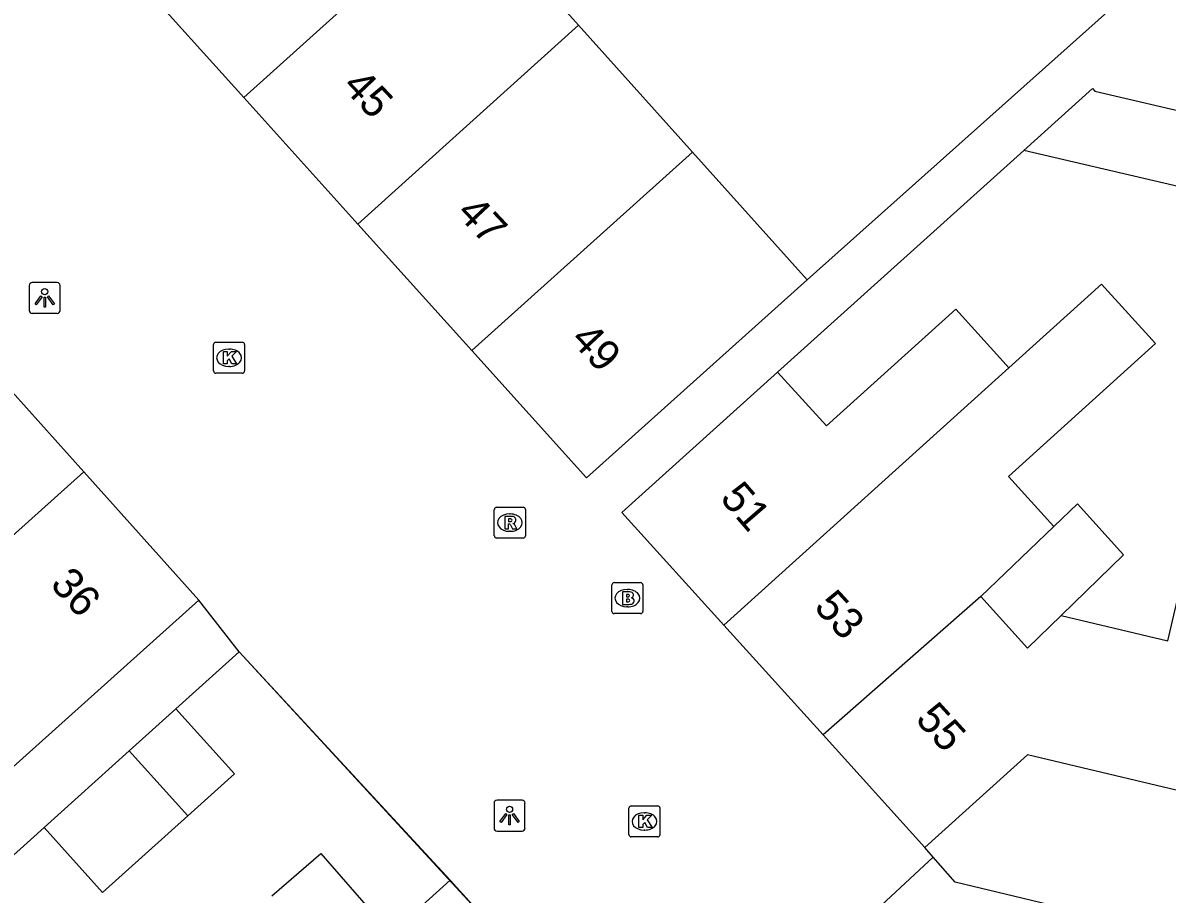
# Model space of a CAD drawing. Extents: x 162172 to 163187, y 382874 to 383684.
# Drawn here: x 162914.31 to 162951.22, y 383322.97 to 383351.09 of the extents above; entities that cross this region are included whole.
import ezdxf

# ---------------------------------------------------------------- set-up
doc = ezdxf.new("R2010")
doc.units = 0
for name, color, linetype in [('IMGEO_Brandkraan', 7, 'Continuous'), ('IMGEO_Kolk', 7, 'Continuous'), ('IMGEO_Lichtpunt', 7, 'Continuous'), ('IMGEO_Muur', 7, 'Continuous'), ('IMGEO_Pand', 7, 'Continuous'), ('IMGEO_Pand_nummerreeks', 7, 'Continuous'), ('IMGEO_Rioolput', 7, 'Continuous'), ('IMGEO_Voetpad_open', 7, 'Continuous')]:
    doc.layers.add(name, color=color, linetype=linetype)

msp = doc.modelspace()

# ---------------------------------------------------------------- linework, layer by layer
at = {"layer": 'IMGEO_Brandkraan'}
for p, q in [((162933.308, 383332.097), (162933.308, 383332.949)), ((162933.383, 383333.023), (162934.235, 383333.023)), ((162933.796, 383332.803), (162933.821, 383332.803)), ((162934.309, 383332.949), (162934.309, 383332.097)), ((162933.819, 383332.243), (162933.794, 383332.243)), ((162934.235, 383332.023), (162933.383, 383332.023))]:
    msp.add_line(p, q, dxfattribs=at)
for points in [[(162933.308, 383332.097), (162933.308, 383332.949)], [(162933.383, 383333.023), (162934.235, 383333.023)], [(162934.309, 383332.949), (162934.309, 383332.097)], [(162933.656, 383332.723), (162933.656, 383332.323), (162933.869, 383332.323)], [(162933.887, 383332.723), (162933.656, 383332.723)], [(162933.835, 383332.642), (162933.781, 383332.642), (162933.781, 383332.566)], [(162933.781, 383332.566), (162933.834, 383332.566)], [(162933.843, 383332.49), (162933.781, 383332.49), (162933.781, 383332.409)], [(162933.781, 383332.409), (162933.843, 383332.409)], [(162934.235, 383332.023), (162933.383, 383332.023)]]:
    msp.add_lwpolyline(points, dxfattribs=at)
for centre, radius, start, end in [((162933.385, 383332.947), 0.0765, 91.552, 178.448), ((162933.385, 383332.947), 0.0765, 91.552, 178.448), ((162934.233, 383332.947), 0.0765, 1.552, 88.448), ((162934.233, 383332.947), 0.0765, 1.552, 88.448), ((162933.836, 383332.604), 0.0379, 267.8285, 90.9355), ((162933.844, 383332.449), 0.0404, 269.8759, 90.5077), ((162933.891, 383332.578), 0.145, 59.4692, 91.5367), ((162933.916, 383332.625), 0.0922, 285.5137, 58.1501), ((162933.921, 383332.433), 0.105, 301.3115, 78.989), ((162933.385, 383332.099), 0.0765, 181.552, 268.448), ((162933.385, 383332.099), 0.0765, 181.552, 268.448), ((162933.875, 383332.574), 0.251, 268.6676, 293.5347), ((162934.233, 383332.099), 0.0765, 271.552, 358.448), ((162934.233, 383332.099), 0.0765, 271.552, 358.448)]:
    msp.add_arc(centre, radius, start, end, dxfattribs=at)
for centre, major_axis, ratio, start_param, end_param in [((162933.795, 383332.523), (-0.387, 0.002), 0.722429, 4.712389, 7.853982), ((162933.82, 383332.523), (-0.39, 0.002), 0.717154, 1.570796, 4.712389)]:
    msp.add_ellipse(centre, major_axis=major_axis, ratio=ratio, start_param=start_param, end_param=end_param, dxfattribs=at)
at = {"layer": 'IMGEO_Kolk'}
for p, q in [((162920.459, 383339.857), (162920.459, 383340.709)), ((162920.534, 383340.783), (162921.386, 383340.783)), ((162920.947, 383340.563), (162920.972, 383340.563)), ((162921.46, 383340.709), (162921.46, 383339.857)), ((162920.97, 383340.003), (162920.945, 383340.003)), ((162921.386, 383339.783), (162920.534, 383339.783)), ((162933.934, 383325.817), (162934.786, 383325.817)), ((162933.859, 383324.891), (162933.859, 383325.743)), ((162934.347, 383325.597), (162934.372, 383325.597)), ((162934.86, 383325.743), (162934.86, 383324.891)), ((162934.786, 383324.817), (162933.934, 383324.817)), ((162934.37, 383325.037), (162934.345, 383325.037))]:
    msp.add_line(p, q, dxfattribs=at)
for points in [[(162920.459, 383339.857), (162920.459, 383340.709)], [(162920.534, 383340.783), (162921.386, 383340.783)], [(162921.46, 383340.709), (162921.46, 383339.857)], [(162920.78, 383340.483), (162920.903, 383340.483), (162920.903, 383340.332), (162921.033, 383340.483), (162921.197, 383340.483), (162921.051, 383340.332), (162921.204, 383340.083), (162921.052, 383340.083), (162920.967, 383340.247), (162920.903, 383340.18), (162920.903, 383340.083), (162920.78, 383340.083), (162920.78, 383340.483)], [(162921.386, 383339.783), (162920.534, 383339.783)], [(162933.934, 383325.817), (162934.786, 383325.817)], [(162933.859, 383324.891), (162933.859, 383325.743)], [(162934.18, 383325.517), (162934.303, 383325.517), (162934.303, 383325.366), (162934.433, 383325.517), (162934.597, 383325.517), (162934.451, 383325.366), (162934.604, 383325.117), (162934.452, 383325.117), (162934.367, 383325.281), (162934.303, 383325.214), (162934.303, 383325.117), (162934.18, 383325.117), (162934.18, 383325.517)], [(162934.86, 383325.743), (162934.86, 383324.891)], [(162934.786, 383324.817), (162933.934, 383324.817)]]:
    msp.add_lwpolyline(points, dxfattribs=at)
for centre, start, end in [((162920.536, 383340.707), 91.552, 178.448), ((162920.536, 383340.707), 91.552, 178.448), ((162921.384, 383340.707), 1.552, 88.448), ((162921.384, 383340.707), 1.552, 88.448), ((162920.536, 383339.859), 181.552, 268.448), ((162920.536, 383339.859), 181.552, 268.448), ((162921.384, 383339.859), 271.552, 358.448), ((162921.384, 383339.859), 271.552, 358.448), ((162933.936, 383325.741), 91.552, 178.448), ((162933.936, 383325.741), 91.552, 178.448), ((162934.784, 383325.741), 1.552, 88.448), ((162934.784, 383325.741), 1.552, 88.448), ((162933.936, 383324.893), 181.552, 268.448), ((162933.936, 383324.893), 181.552, 268.448), ((162934.784, 383324.893), 271.552, 358.448), ((162934.784, 383324.893), 271.552, 358.448)]:
    msp.add_arc(centre, 0.0765, start, end, dxfattribs=at)
for centre, major_axis, ratio, start_param, end_param in [((162920.946, 383340.283), (-0.387, 0.002), 0.722429, 4.712389, 7.853982), ((162920.971, 383340.283), (-0.39, 0.002), 0.717154, 1.570796, 4.712389), ((162934.346, 383325.317), (-0.387, 0.002), 0.722429, 4.712389, 7.853982), ((162934.371, 383325.317), (-0.39, 0.002), 0.717154, 1.570796, 4.712389)]:
    msp.add_ellipse(centre, major_axis=major_axis, ratio=ratio, start_param=start_param, end_param=end_param, dxfattribs=at)
at = {"layer": 'IMGEO_Lichtpunt'}
for p, q in [((162914.514, 383342.618), (162914.514, 383341.811)), ((162914.514, 383342.618), (162914.514, 383341.811)), ((162915.416, 383342.713), (162914.608, 383342.713)), ((162915.416, 383342.713), (162914.608, 383342.713)), ((162915.51, 383341.811), (162915.51, 383342.618)), ((162915.51, 383341.811), (162915.51, 383342.618)), ((162914.608, 383341.717), (162915.416, 383341.717)), ((162914.608, 383341.717), (162915.416, 383341.717)), ((162929.509, 383325.908), (162929.509, 383325.101)), ((162929.509, 383325.908), (162929.509, 383325.101)), ((162930.411, 383326.003), (162929.603, 383326.003)), ((162930.411, 383326.003), (162929.603, 383326.003)), ((162930.505, 383325.101), (162930.505, 383325.908)), ((162930.505, 383325.101), (162930.505, 383325.908)), ((162929.603, 383325.007), (162930.411, 383325.007)), ((162929.603, 383325.007), (162930.411, 383325.007))]:
    msp.add_line(p, q, dxfattribs=at)
for points in [[(162914.888, 383342.282), (162914.927, 383342.254), (162914.739, 383341.992), (162914.701, 383342.019), (162914.888, 383342.282)], [(162914.99, 383342.234), (162915.037, 383342.234), (162915.037, 383341.912), (162914.99, 383341.912), (162914.99, 383342.234)], [(162915.1, 383342.254), (162915.138, 383342.281), (162915.325, 383342.019), (162915.286, 383341.991), (162915.1, 383342.254)], [(162929.883, 383325.572), (162929.922, 383325.544), (162929.734, 383325.282), (162929.696, 383325.309), (162929.883, 383325.572)], [(162929.985, 383325.524), (162930.032, 383325.524), (162930.032, 383325.202), (162929.985, 383325.202), (162929.985, 383325.524)], [(162930.095, 383325.544), (162930.133, 383325.571), (162930.32, 383325.309), (162930.281, 383325.281), (162930.095, 383325.544)]]:
    msp.add_lwpolyline(points, dxfattribs=at)
for centre in [(162915.013, 383342.416), (162930.008, 383325.706)]:
    msp.add_circle(centre, 0.0994, dxfattribs=at)
for centre, start, end in [((162914.608, 383342.618), 90, 180), ((162914.608, 383342.618), 90, 180), ((162915.416, 383342.618), 0, 90), ((162915.416, 383342.618), 0, 90), ((162914.608, 383341.811), 180, 270), ((162914.608, 383341.811), 180, 270), ((162915.416, 383341.811), 270, 0), ((162915.416, 383341.811), 270, 360), ((162929.603, 383325.908), 90, 180), ((162929.603, 383325.908), 90, 180), ((162930.411, 383325.908), 0, 90), ((162930.411, 383325.908), 0, 90), ((162929.603, 383325.101), 180, 270), ((162929.603, 383325.101), 180, 270), ((162930.411, 383325.101), 270, 0), ((162930.411, 383325.101), 270, 360)]:
    msp.add_arc(centre, 0.0946, start, end, dxfattribs=at)
at = {"layer": 'IMGEO_Muur'}
msp.add_lwpolyline([(162921.283, 383330.79), (162929.528, 383321.825)], dxfattribs=at)
at = {"layer": 'IMGEO_Pand'}
for points in [[(162921.434, 383348.685), (162928.564, 383355.105)], [(162928.564, 383355.105), (162932.236, 383351.013)], [(162921.434, 383348.685), (162917.733, 383352.796)], [(162925.113, 383344.6), (162932.236, 383351.013)], [(162932.236, 383351.013), (162935.908, 383346.922)], [(162925.113, 383344.6), (162921.434, 383348.685)], [(162946.602, 383346.969), (162948.816, 383348.977), (162948.889, 383348.891), (162952.297, 383348.095)], [(162928.791, 383340.514), (162935.908, 383346.922)], [(162935.908, 383346.922), (162939.61, 383342.798)], [(162951.753, 383345.766), (162946.602, 383346.969)], [(162928.791, 383340.514), (162925.113, 383344.6)], [(162939.61, 383342.798), (162932.493, 383336.403), (162928.791, 383340.514)], [(162946.116, 383339.958), (162949.106, 383342.659), (162950.841, 383340.74), (162946.098, 383336.453), (162947.564, 383334.832)], [(162938.653, 383339.821), (162940.226, 383338.081), (162944.402, 383341.855), (162946.026, 383340.058), (162946.116, 383339.958)], [(162912.561, 383340.731), (162916.271, 383336.597)], [(162936.917, 383331.649), (162933.633, 383335.283), (162937.343, 383338.636), (162938.653, 383339.821)], [(162936.917, 383331.649), (162946.116, 383339.958)], [(162947.797, 383331.962), (162951.238, 383331.145), (162951.741, 383333.264), (162954.131, 383337.755), (162955.762, 383337.367), (162955.411, 383335.888)], [(162906.917, 383328.204), (162916.271, 383336.597)], [(162916.271, 383336.597), (162919.982, 383332.46)], [(162947.564, 383334.832), (162948.328, 383335.563), (162949.81, 383333.923), (162947.797, 383331.962)], [(162947.564, 383334.832), (162945.205, 383332.574)], [(162919.982, 383332.46), (162910.616, 383324.05)], [(162945.205, 383332.574), (162940.12, 383328.107)], [(162945.205, 383332.574), (162946.713, 383330.906), (162947.797, 383331.962)], [(162940.12, 383328.107), (162936.917, 383331.649)], [(162917.737, 383327.59), (162919.243, 383328.947)], [(162919.243, 383328.947), (162921.13, 383326.851), (162919.624, 383325.495)], [(162943.404, 383324.473), (162940.12, 383328.107)], [(162914.99, 383325.117), (162917.737, 383327.59)], [(162919.624, 383325.495), (162917.737, 383327.59)], [(162953.053, 383325.96), (162946.711, 383327.463), (162943.404, 383324.473)], [(162919.624, 383325.495), (162916.877, 383323.022), (162914.99, 383325.117)], [(162922.343, 383322.917), (162923.924, 383324.284), (162926.174, 383321.683), (162928.091, 383323.415)], [(162928.091, 383323.415), (162929.528, 383321.825), (162934.215, 383316.637), (162934.374, 383316.773), (162934.519, 383316.63), (162934.36, 383316.487)]]:
    msp.add_lwpolyline(points, dxfattribs=at)
at = {"layer": 'IMGEO_Rioolput'}
for p, q in [((162929.516, 383334.534), (162929.516, 383335.386)), ((162929.591, 383335.46), (162930.443, 383335.46)), ((162930.517, 383335.386), (162930.517, 383334.534)), ((162930.004, 383335.24), (162930.029, 383335.24)), ((162930.027, 383334.68), (162930.002, 383334.68)), ((162930.443, 383334.46), (162929.591, 383334.46))]:
    msp.add_line(p, q, dxfattribs=at)
for points in [[(162929.516, 383334.534), (162929.516, 383335.386)], [(162929.591, 383335.46), (162930.443, 383335.46)], [(162930.517, 383335.386), (162930.517, 383334.534)], [(162930.105, 383335.158), (162929.853, 383335.16), (162929.853, 383334.76)], [(162930.031, 383335.079), (162929.977, 383335.079), (162929.977, 383334.998)], [(162929.853, 383334.76), (162929.977, 383334.76), (162929.977, 383334.922), (162929.988, 383334.922)], [(162929.977, 383334.998), (162930.029, 383334.998)], [(162930.035, 383334.893), (162930.106, 383334.76), (162930.246, 383334.76), (162930.181, 383334.886)], [(162930.443, 383334.46), (162929.591, 383334.46)]]:
    msp.add_lwpolyline(points, dxfattribs=at)
for centre, radius, start, end in [((162929.593, 383335.384), 0.0765, 91.552, 178.448), ((162929.593, 383335.384), 0.0765, 91.552, 178.448), ((162930.441, 383335.384), 0.0765, 1.552, 88.448), ((162930.441, 383335.384), 0.0765, 1.552, 88.448), ((162930.037, 383334.983), 0.0964, 77.0061, 93.1865), ((162930.051, 383335.04), 0.0378, 276.6634, 79.6772), ((162930.104, 383335.048), 0.109, 350.3612, 89.416), ((162930.102, 383335.048), 0.112, 277.5842, 350.9817), ((162929.987, 383334.869), 0.0533, 26.0293, 88.6989), ((162930.013, 383335.187), 0.19, 274.7715, 282.9687), ((162930.086, 383334.833), 0.108, 29.5134, 73.7905), ((162929.593, 383334.536), 0.0765, 181.552, 268.448), ((162929.593, 383334.536), 0.0765, 181.552, 268.448), ((162930.441, 383334.536), 0.0765, 271.552, 358.448), ((162930.441, 383334.536), 0.0765, 271.552, 358.448)]:
    msp.add_arc(centre, radius, start, end, dxfattribs=at)
for centre, major_axis, ratio, start_param, end_param in [((162930.003, 383334.96), (-0.387, 0.002), 0.722429, 4.712389, 7.853982), ((162930.028, 383334.96), (-0.39, 0.002), 0.717154, 1.570796, 4.712389)]:
    msp.add_ellipse(centre, major_axis=major_axis, ratio=ratio, start_param=start_param, end_param=end_param, dxfattribs=at)
at = {"layer": 'IMGEO_Voetpad_open'}
for points in [[(162948.047, 383353.649), (162949.697, 383351.8), (162939.61, 383342.798)], [(162938.653, 383339.821), (162946.602, 383346.969)], [(162921.283, 383330.79), (162919.982, 383332.46)], [(162921.283, 383330.79), (162919.243, 383328.947)], [(162928.091, 383323.415), (162921.283, 383330.79)], [(162914.99, 383325.117), (162913.331, 383323.624)], [(162943.677, 383324.159), (162943.404, 383324.473)], [(162943.677, 383324.159), (162941.402, 383322.059)], [(162985.406, 383313.501), (162944.379, 383323.352), (162943.677, 383324.159)]]:
    msp.add_lwpolyline(points, dxfattribs=at)

# ---------------------------------------------------------------- texts
at = {"layer": 'IMGEO_Pand_nummerreeks'}
for s, rotation, p in [('45', 313.2848, (162924.582, 383349.018)), ('47', 313.1719, (162928.261, 383344.927)), ('49', 313.059, (162931.938, 383340.838)), ('51', 310.8918, (162936.765, 383335.731)), ('36', 312.2277, (162915.156, 383332.944)), ('53', 312.5133, (162939.794, 383332.213)), ('55', 312.244, (162943.066, 383328.589))]:
    msp.add_text(s, height=1, rotation=rotation, dxfattribs=at).set_placement(p)

doc.saveas('drawing.dxf')
